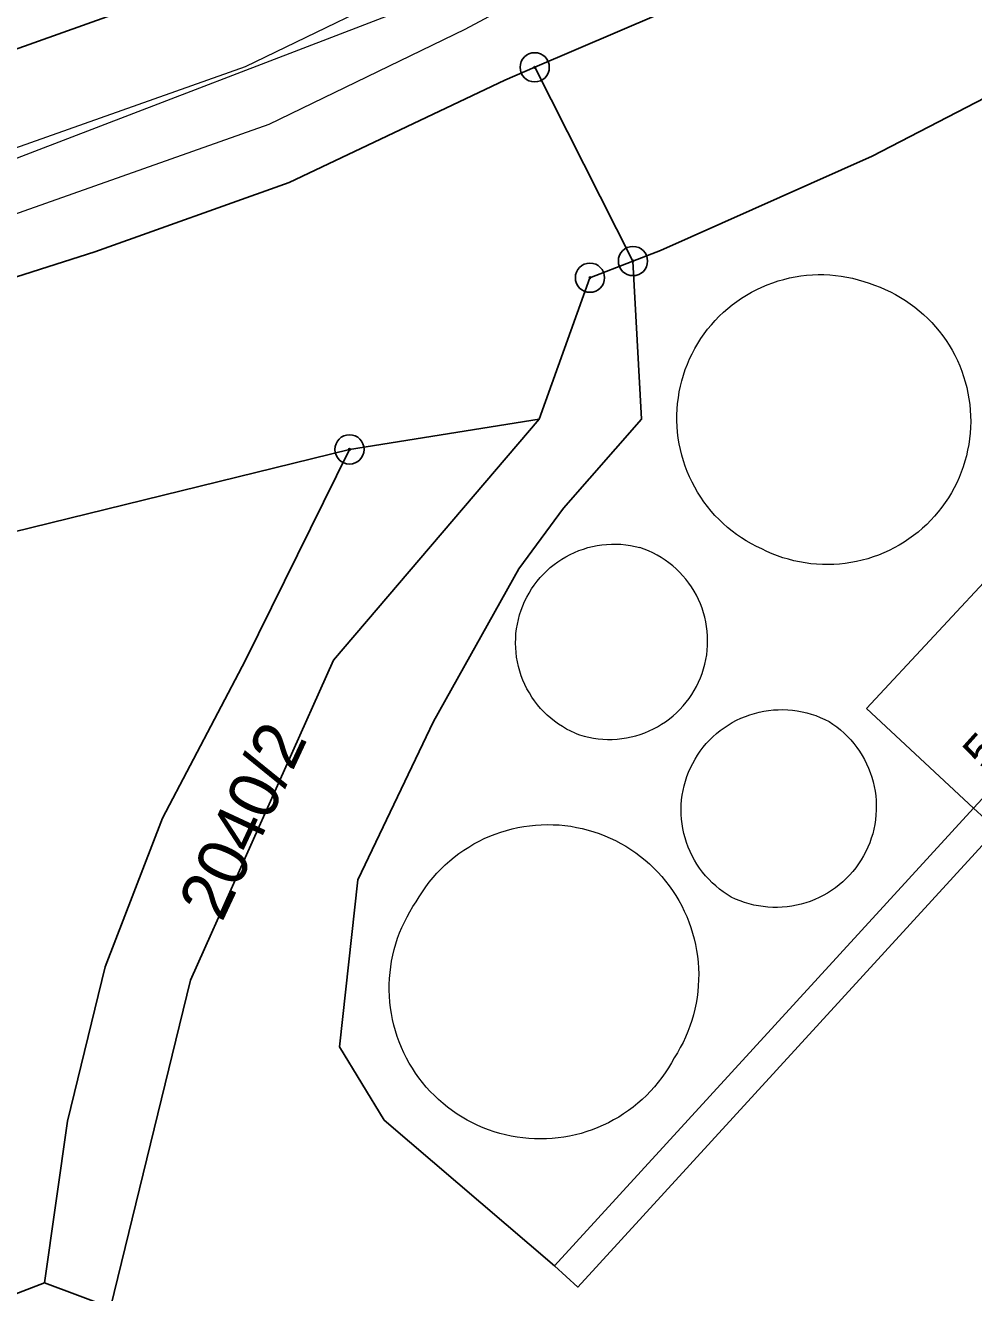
# Model space of a CAD drawing. Extents: x -679733 to -673243, y -1075091 to -1066557.
# Drawn here: x -677152.8 to -677120.39, y -1070771.65 to -1070728.33 of the extents above; entities that cross this region are included whole.
import ezdxf

# ---------------------------------------------------------------- set-up
doc = ezdxf.new("R2010")
doc.units = 0
doc.header["$LTSCALE"] = 0.68
for name, color, linetype, lineweight in [('1', 7, 'Continuous', 25), ('13', 7, 'Continuous', 13), ('4', 7, 'Continuous', 13), ('8', 7, 'Continuous', 25)]:
    doc.layers.add(name, color=color, linetype=linetype, lineweight=lineweight)
doc.layers.add('2', color=7, linetype='Continuous')

msp = doc.modelspace()

# ---------------------------------------------------------------- linework, layer by layer
at = {"layer": '1'}
for p, q in [((-677132.03, -1070736.39), (-677135.39, -1070729.77)), ((-677135.24, -1070741.8), (-677141.72, -1070742.83)), ((-677152.15, -1070771.31), (-677149.89, -1070772.16))]:
    msp.add_line(p, q, dxfattribs=at)
for points in [[(-677135.39, -1070729.77), (-677126.91, -1070726.13), (-677119.11, -1070722.08), (-677111.25, -1070717.42), (-677103.91, -1070713.3), (-677097.19, -1070709.11), (-677075.17, -1070692.52), (-677062.55, -1070683.44), (-677056.34, -1070679.02), (-677044.15, -1070670.16), (-677029.88, -1070660.86), (-677019.47, -1070653.76)], [(-677214.66, -1070738.21), (-677196.21, -1070738.39), (-677181.24, -1070737.55), (-677169.99, -1070735.15), (-677135.71, -1070722.94), (-677130.32, -1070719.97), (-677115.15, -1070707.42), (-677105.41, -1070699.25), (-677097.57, -1070693.96), (-677085.89, -1070686.8), (-677075.41, -1070680.75), (-677067.64, -1070676.6)], [(-677095.02, -1070716.41), (-677096.25, -1070717.18), (-677100.31, -1070719.71), (-677107.65, -1070723.83), (-677115.47, -1070728.47), (-677123.85, -1070732.81), (-677131.09, -1070736.03), (-677132.03, -1070736.39)], [(-677119.59, -1070755.82), (-677120.39, -1070755.09), (-677115.72, -1070750.07), (-677114.49, -1070748.74), (-677090.97, -1070723.48)], [(-677203.43, -1070747.44), (-677193.26, -1070745.7), (-677178.28, -1070743.44), (-677157.97, -1070738.48), (-677150.43, -1070736.08), (-677143.78, -1070733.71), (-677136.41, -1070730.21), (-677135.39, -1070729.77)], [(-677119.59, -1070755.82), (-677133.91, -1070771.46), (-677134.71, -1070770.73), (-677140.53, -1070765.75), (-677142.06, -1070763.25), (-677141.44, -1070757.54), (-677138.85, -1070752.13), (-677135.93, -1070746.91), (-677134.41, -1070744.84), (-677131.74, -1070741.79), (-677132.03, -1070736.39)], [(-677132.03, -1070736.39), (-677133.5, -1070736.96), (-677135.24, -1070741.8)], [(-677149.89, -1070772.16), (-677147.15, -1070760.97), (-677142.27, -1070750.03), (-677135.24, -1070741.8)], [(-677141.72, -1070742.83), (-677159.64, -1070747.23), (-677178.96, -1070751), (-677188.07, -1070752.41)], [(-677152.15, -1070771.31), (-677151.36, -1070765.79), (-677150.07, -1070760.51), (-677148.11, -1070755.43), (-677145.28, -1070750.03), (-677141.72, -1070742.83)], [(-677188.07, -1070752.41), (-677186.81, -1070758.82), (-677184.92, -1070761.3), (-677164.63, -1070773.94), (-677158.76, -1070773.85), (-677152.15, -1070771.31)]]:
    msp.add_lwpolyline(points, dxfattribs=at)
at = {"layer": '13'}
msp.add_lwpolyline([(-677138.73, -1070726.58), (-677145.29, -1070729.75), (-677154.47, -1070733), (-677160.21, -1070734.85), (-677177.32, -1070738.18), (-677194.19, -1070741.27), (-677196.39, -1070746.24), (-677193.81, -1070745.79), (-677192.69, -1070743.15), (-677176.92, -1070740.26), (-677159.67, -1070736.91), (-677153.79, -1070735), (-677144.47, -1070731.71), (-677137.77, -1070728.46), (-677128.17, -1070723.33)], dxfattribs=at)
at = {"layer": '4'}
for p, q in [((-677155.25, -1070733.7), (-677133.88, -1070725.49)), ((-677124.05, -1070751.68), (-677119.38, -1070746.66)), ((-677124.05, -1070751.68), (-677120.39, -1070755.09)), ((-677120.39, -1070755.09), (-677134.71, -1070770.73))]:
    msp.add_line(p, q, dxfattribs=at)
for points in [[(-677127.63, -1070746.23), (-677127.809, -1070746.146), (-677127.984, -1070746.054), (-677128.156, -1070745.955), (-677128.323, -1070745.85), (-677128.487, -1070745.738), (-677128.645, -1070745.619), (-677128.798, -1070745.494), (-677128.947, -1070745.363), (-677129.09, -1070745.226), (-677129.227, -1070745.083), (-677129.358, -1070744.935), (-677129.484, -1070744.782), (-677129.603, -1070744.624), (-677129.715, -1070744.461), (-677129.821, -1070744.294), (-677129.92, -1070744.123), (-677130.012, -1070743.947), (-677130.097, -1070743.769), (-677130.175, -1070743.586), (-677130.245, -1070743.401), (-677130.308, -1070743.214), (-677130.363, -1070743.023), (-677130.41, -1070742.831), (-677130.449, -1070742.637), (-677130.481, -1070742.442), (-677130.505, -1070742.245), (-677130.521, -1070742.048), (-677130.528, -1070741.85), (-677130.528, -1070741.652), (-677130.52, -1070741.455), (-677130.504, -1070741.257), (-677130.48, -1070741.061), (-677130.448, -1070740.866), (-677130.408, -1070740.672), (-677130.36, -1070740.48), (-677130.305, -1070740.29), (-677130.242, -1070740.102), (-677130.171, -1070739.917), (-677130.093, -1070739.735), (-677130.008, -1070739.557), (-677129.916, -1070739.381), (-677129.816, -1070739.21), (-677129.71, -1070739.043), (-677129.597, -1070738.881), (-677129.478, -1070738.723), (-677129.352, -1070738.57), (-677129.221, -1070738.422), (-677129.083, -1070738.28), (-677128.94, -1070738.143), (-677128.791, -1070738.012), (-677128.638, -1070737.888), (-677128.479, -1070737.769), (-677128.316, -1070737.657), (-677128.148, -1070737.552), (-677127.976, -1070737.454), (-677127.801, -1070737.362), (-677127.622, -1070737.278), (-677127.439, -1070737.201), (-677127.254, -1070737.132), (-677127.066, -1070737.07), (-677126.876, -1070737.016), (-677126.683, -1070736.969), (-677126.489, -1070736.931), (-677126.294, -1070736.9), (-677126.097, -1070736.877), (-677125.9, -1070736.862), (-677125.702, -1070736.855), (-677125.504, -1070736.856), (-677125.306, -1070736.865), (-677125.109, -1070736.882), (-677124.913, -1070736.907), (-677124.717, -1070736.94), (-677124.524, -1070736.98), (-677124.332, -1070737.029), (-677124.142, -1070737.085), (-677123.955, -1070737.149), (-677123.77, -1070737.22)], [(-677123.77, -1070737.22), (-677123.586, -1070737.289), (-677123.406, -1070737.365), (-677123.228, -1070737.448), (-677123.054, -1070737.538), (-677122.883, -1070737.635), (-677122.717, -1070737.739), (-677122.555, -1070737.85), (-677122.397, -1070737.966), (-677122.244, -1070738.089), (-677122.097, -1070738.218), (-677121.954, -1070738.353), (-677121.817, -1070738.493), (-677121.686, -1070738.639), (-677121.56, -1070738.79), (-677121.441, -1070738.946), (-677121.328, -1070739.106), (-677121.222, -1070739.271), (-677121.122, -1070739.44), (-677121.029, -1070739.612), (-677120.943, -1070739.789), (-677120.864, -1070739.968), (-677120.793, -1070740.151), (-677120.728, -1070740.336), (-677120.671, -1070740.524), (-677120.622, -1070740.714), (-677120.58, -1070740.905), (-677120.546, -1070741.099), (-677120.52, -1070741.293), (-677120.502, -1070741.488), (-677120.491, -1070741.684), (-677120.488, -1070741.88), (-677120.493, -1070742.076), (-677120.506, -1070742.272), (-677120.526, -1070742.467), (-677120.555, -1070742.661), (-677120.591, -1070742.854), (-677120.635, -1070743.045), (-677120.686, -1070743.234), (-677120.745, -1070743.421), (-677120.811, -1070743.606), (-677120.885, -1070743.788), (-677120.966, -1070743.967), (-677121.054, -1070744.142), (-677121.148, -1070744.314), (-677121.25, -1070744.481), (-677121.358, -1070744.645), (-677121.473, -1070744.804), (-677121.594, -1070744.959), (-677121.721, -1070745.108), (-677121.854, -1070745.252), (-677121.992, -1070745.391), (-677122.136, -1070745.524), (-677122.285, -1070745.652), (-677122.439, -1070745.773), (-677122.598, -1070745.888), (-677122.762, -1070745.997), (-677122.929, -1070746.099), (-677123.101, -1070746.194), (-677123.276, -1070746.282), (-677123.454, -1070746.364), (-677123.636, -1070746.438), (-677123.82, -1070746.505), (-677124.007, -1070746.564), (-677124.196, -1070746.616), (-677124.387, -1070746.66), (-677124.58, -1070746.697), (-677124.774, -1070746.725), (-677124.969, -1070746.747), (-677125.165, -1070746.76), (-677125.361, -1070746.765), (-677125.557, -1070746.763), (-677125.753, -1070746.753), (-677125.948, -1070746.735), (-677126.143, -1070746.709), (-677126.336, -1070746.675), (-677126.528, -1070746.634), (-677126.718, -1070746.585), (-677126.905, -1070746.529), (-677127.091, -1070746.465), (-677127.274, -1070746.394), (-677127.453, -1070746.316), (-677127.63, -1070746.23)], [(-677134.01, -1070752.53), (-677134.158, -1070752.462), (-677134.302, -1070752.387), (-677134.443, -1070752.304), (-677134.579, -1070752.216), (-677134.711, -1070752.12), (-677134.839, -1070752.019), (-677134.961, -1070751.911), (-677135.078, -1070751.798), (-677135.189, -1070751.679), (-677135.294, -1070751.555), (-677135.394, -1070751.425), (-677135.487, -1070751.292), (-677135.573, -1070751.154), (-677135.653, -1070751.012), (-677135.725, -1070750.866), (-677135.791, -1070750.717), (-677135.849, -1070750.565), (-677135.9, -1070750.41), (-677135.943, -1070750.253), (-677135.979, -1070750.094), (-677136.007, -1070749.934), (-677136.027, -1070749.772), (-677136.039, -1070749.61), (-677136.043, -1070749.447), (-677136.04, -1070749.284), (-677136.029, -1070749.122), (-677136.01, -1070748.96), (-677135.983, -1070748.799), (-677135.948, -1070748.64), (-677135.906, -1070748.483), (-677135.856, -1070748.328), (-677135.799, -1070748.175), (-677135.734, -1070748.026), (-677135.663, -1070747.88), (-677135.584, -1070747.737), (-677135.499, -1070747.598), (-677135.407, -1070747.464), (-677135.308, -1070747.334), (-677135.204, -1070747.21), (-677135.093, -1070747.09), (-677134.977, -1070746.976), (-677134.856, -1070746.867), (-677134.729, -1070746.765), (-677134.598, -1070746.669), (-677134.462, -1070746.579), (-677134.322, -1070746.496), (-677134.178, -1070746.42), (-677134.03, -1070746.351), (-677133.88, -1070746.289), (-677133.726, -1070746.234), (-677133.57, -1070746.187), (-677133.412, -1070746.147), (-677133.253, -1070746.115), (-677133.092, -1070746.091), (-677132.93, -1070746.075), (-677132.767, -1070746.066), (-677132.604, -1070746.066), (-677132.442, -1070746.073), (-677132.279, -1070746.088), (-677132.118, -1070746.111), (-677131.958, -1070746.142), (-677131.8, -1070746.18)], [(-677134.01, -1070752.53), (-677133.857, -1070752.583), (-677133.701, -1070752.628), (-677133.543, -1070752.666), (-677133.384, -1070752.696), (-677133.223, -1070752.718), (-677133.062, -1070752.733), (-677132.9, -1070752.74), (-677132.738, -1070752.739), (-677132.576, -1070752.73), (-677132.415, -1070752.713), (-677132.254, -1070752.689), (-677132.096, -1070752.657), (-677131.938, -1070752.617), (-677131.783, -1070752.57), (-677131.631, -1070752.515), (-677131.481, -1070752.453), (-677131.334, -1070752.384), (-677131.191, -1070752.308), (-677131.052, -1070752.225), (-677130.917, -1070752.136), (-677130.786, -1070752.04), (-677130.66, -1070751.938), (-677130.539, -1070751.829), (-677130.424, -1070751.716), (-677130.314, -1070751.596), (-677130.21, -1070751.472), (-677130.112, -1070751.343), (-677130.02, -1070751.209), (-677129.935, -1070751.071), (-677129.857, -1070750.929), (-677129.786, -1070750.783), (-677129.721, -1070750.635), (-677129.664, -1070750.483), (-677129.615, -1070750.328), (-677129.573, -1070750.172), (-677129.538, -1070750.013), (-677129.511, -1070749.854), (-677129.492, -1070749.693), (-677129.481, -1070749.531), (-677129.478, -1070749.369), (-677129.482, -1070749.207), (-677129.494, -1070749.045), (-677129.514, -1070748.884), (-677129.542, -1070748.724), (-677129.577, -1070748.566), (-677129.62, -1070748.41), (-677129.67, -1070748.256), (-677129.728, -1070748.104), (-677129.793, -1070747.956), (-677129.865, -1070747.811), (-677129.944, -1070747.669), (-677130.03, -1070747.531), (-677130.122, -1070747.398), (-677130.221, -1070747.269), (-677130.325, -1070747.146), (-677130.436, -1070747.027), (-677130.552, -1070746.914), (-677130.673, -1070746.806), (-677130.8, -1070746.705), (-677130.931, -1070746.61), (-677131.067, -1070746.521), (-677131.206, -1070746.439), (-677131.35, -1070746.363), (-677131.497, -1070746.295), (-677131.647, -1070746.234), (-677131.8, -1070746.18)], [(-677128.67, -1070758.13), (-677128.81, -1070758.044), (-677128.946, -1070757.952), (-677129.077, -1070757.854), (-677129.204, -1070757.749), (-677129.325, -1070757.638), (-677129.441, -1070757.522), (-677129.551, -1070757.4), (-677129.655, -1070757.273), (-677129.753, -1070757.141), (-677129.845, -1070757.005), (-677129.93, -1070756.865), (-677130.008, -1070756.72), (-677130.079, -1070756.572), (-677130.143, -1070756.421), (-677130.2, -1070756.267), (-677130.249, -1070756.11), (-677130.291, -1070755.952), (-677130.325, -1070755.791), (-677130.352, -1070755.629), (-677130.37, -1070755.466), (-677130.381, -1070755.302), (-677130.384, -1070755.138), (-677130.379, -1070754.974), (-677130.367, -1070754.81), (-677130.346, -1070754.647), (-677130.318, -1070754.485), (-677130.282, -1070754.325), (-677130.238, -1070754.167), (-677130.187, -1070754.011), (-677130.129, -1070753.857), (-677130.063, -1070753.707), (-677129.99, -1070753.56), (-677129.91, -1070753.416), (-677129.823, -1070753.277), (-677129.73, -1070753.141), (-677129.631, -1070753.011), (-677129.525, -1070752.885), (-677129.413, -1070752.765), (-677129.296, -1070752.65), (-677129.174, -1070752.54), (-677129.046, -1070752.437), (-677128.913, -1070752.34), (-677128.776, -1070752.25), (-677128.635, -1070752.166), (-677128.49, -1070752.088), (-677128.342, -1070752.018), (-677128.19, -1070751.955), (-677128.036, -1070751.9), (-677127.879, -1070751.852), (-677127.72, -1070751.811), (-677127.559, -1070751.778), (-677127.397, -1070751.753), (-677127.233, -1070751.735), (-677127.069, -1070751.726), (-677126.905, -1070751.724), (-677126.741, -1070751.73), (-677126.577, -1070751.744), (-677126.415, -1070751.766), (-677126.253, -1070751.795), (-677126.093, -1070751.832), (-677125.935, -1070751.877), (-677125.78, -1070751.929), (-677125.627, -1070751.989), (-677125.477, -1070752.056), (-677125.33, -1070752.13)], [(-677125.33, -1070752.13), (-677125.194, -1070752.22), (-677125.061, -1070752.316), (-677124.934, -1070752.418), (-677124.812, -1070752.526), (-677124.695, -1070752.64), (-677124.583, -1070752.76), (-677124.477, -1070752.884), (-677124.378, -1070753.014), (-677124.284, -1070753.148), (-677124.197, -1070753.286), (-677124.117, -1070753.428), (-677124.044, -1070753.574), (-677123.977, -1070753.723), (-677123.918, -1070753.876), (-677123.866, -1070754.031), (-677123.821, -1070754.188), (-677123.784, -1070754.347), (-677123.755, -1070754.508), (-677123.733, -1070754.669), (-677123.719, -1070754.832), (-677123.713, -1070754.995), (-677123.714, -1070755.159), (-677123.724, -1070755.322), (-677123.74, -1070755.484), (-677123.765, -1070755.646), (-677123.797, -1070755.806), (-677123.837, -1070755.964), (-677123.885, -1070756.121), (-677123.939, -1070756.275), (-677124.001, -1070756.426), (-677124.07, -1070756.574), (-677124.146, -1070756.718), (-677124.229, -1070756.859), (-677124.319, -1070756.996), (-677124.415, -1070757.128), (-677124.517, -1070757.256), (-677124.624, -1070757.379), (-677124.738, -1070757.496), (-677124.857, -1070757.608), (-677124.981, -1070757.714), (-677125.111, -1070757.814), (-677125.244, -1070757.908), (-677125.382, -1070757.995), (-677125.525, -1070758.075), (-677125.67, -1070758.149), (-677125.819, -1070758.216), (-677125.971, -1070758.276), (-677126.126, -1070758.328), (-677126.283, -1070758.373), (-677126.442, -1070758.41), (-677126.603, -1070758.44), (-677126.765, -1070758.462), (-677126.927, -1070758.477), (-677127.091, -1070758.484), (-677127.254, -1070758.483), (-677127.417, -1070758.474), (-677127.58, -1070758.457), (-677127.741, -1070758.433), (-677127.901, -1070758.401), (-677128.06, -1070758.362), (-677128.216, -1070758.315), (-677128.37, -1070758.26), (-677128.522, -1070758.199), (-677128.67, -1070758.13)], [(-677139.44, -1070758.29), (-677139.338, -1070758.116), (-677139.229, -1070757.946), (-677139.114, -1070757.78), (-677138.993, -1070757.619), (-677138.865, -1070757.463), (-677138.731, -1070757.312), (-677138.591, -1070757.167), (-677138.446, -1070757.027), (-677138.296, -1070756.893), (-677138.14, -1070756.764), (-677137.979, -1070756.642), (-677137.814, -1070756.527), (-677137.644, -1070756.418), (-677137.471, -1070756.315), (-677137.293, -1070756.22), (-677137.112, -1070756.131), (-677136.927, -1070756.05), (-677136.739, -1070755.976), (-677136.549, -1070755.909), (-677136.356, -1070755.85), (-677136.161, -1070755.798), (-677135.964, -1070755.754), (-677135.766, -1070755.718), (-677135.566, -1070755.69), (-677135.365, -1070755.669), (-677135.164, -1070755.657), (-677134.963, -1070755.652), (-677134.761, -1070755.655), (-677134.559, -1070755.666), (-677134.359, -1070755.685), (-677134.159, -1070755.711), (-677133.96, -1070755.746), (-677133.763, -1070755.788), (-677133.567, -1070755.838), (-677133.374, -1070755.896), (-677133.183, -1070755.961), (-677132.995, -1070756.033), (-677132.809, -1070756.113), (-677132.627, -1070756.2), (-677132.449, -1070756.294), (-677132.274, -1070756.395), (-677132.104, -1070756.503), (-677131.937, -1070756.617), (-677131.776, -1070756.738), (-677131.619, -1070756.864), (-677131.467, -1070756.997), (-677131.321, -1070757.136), (-677131.18, -1070757.281), (-677131.045, -1070757.43), (-677130.916, -1070757.585), (-677130.793, -1070757.745), (-677130.676, -1070757.91), (-677130.566, -1070758.079), (-677130.463, -1070758.252), (-677130.366, -1070758.429), (-677130.277, -1070758.61), (-677130.194, -1070758.794), (-677130.119, -1070758.981), (-677130.052, -1070759.171), (-677129.991, -1070759.364), (-677129.939, -1070759.559), (-677129.894, -1070759.755), (-677129.856, -1070759.953), (-677129.827, -1070760.153), (-677129.805, -1070760.354), (-677129.791, -1070760.555), (-677129.785, -1070760.756), (-677129.787, -1070760.958), (-677129.797, -1070761.16), (-677129.815, -1070761.361), (-677129.841, -1070761.561), (-677129.874, -1070761.76), (-677129.915, -1070761.957), (-677129.964, -1070762.153), (-677130.02, -1070762.346), (-677130.084, -1070762.538), (-677130.156, -1070762.726), (-677130.234, -1070762.912), (-677130.32, -1070763.095), (-677130.413, -1070763.274), (-677130.513, -1070763.449), (-677130.62, -1070763.62)], [(-677130.62, -1070763.62), (-677130.716, -1070763.796), (-677130.819, -1070763.969), (-677130.929, -1070764.137), (-677131.045, -1070764.301), (-677131.168, -1070764.46), (-677131.296, -1070764.614), (-677131.43, -1070764.764), (-677131.571, -1070764.908), (-677131.716, -1070765.046), (-677131.867, -1070765.178), (-677132.023, -1070765.305), (-677132.184, -1070765.425), (-677132.349, -1070765.54), (-677132.519, -1070765.647), (-677132.692, -1070765.748), (-677132.87, -1070765.842), (-677133.051, -1070765.929), (-677133.235, -1070766.009), (-677133.422, -1070766.082), (-677133.612, -1070766.147), (-677133.805, -1070766.205), (-677133.999, -1070766.256), (-677134.195, -1070766.299), (-677134.393, -1070766.334), (-677134.592, -1070766.361), (-677134.792, -1070766.381), (-677134.992, -1070766.393), (-677135.193, -1070766.397), (-677135.394, -1070766.393), (-677135.594, -1070766.382), (-677135.794, -1070766.363), (-677135.993, -1070766.336), (-677136.191, -1070766.301), (-677136.388, -1070766.258), (-677136.582, -1070766.208), (-677136.774, -1070766.151), (-677136.965, -1070766.086), (-677137.152, -1070766.013), (-677137.336, -1070765.934), (-677137.517, -1070765.847), (-677137.695, -1070765.753), (-677137.869, -1070765.653), (-677138.039, -1070765.546), (-677138.204, -1070765.432), (-677138.365, -1070765.312), (-677138.522, -1070765.186), (-677138.673, -1070765.053), (-677138.819, -1070764.915), (-677138.959, -1070764.772), (-677139.094, -1070764.623), (-677139.223, -1070764.469), (-677139.346, -1070764.31), (-677139.462, -1070764.146), (-677139.572, -1070763.978), (-677139.676, -1070763.806), (-677139.772, -1070763.63), (-677139.862, -1070763.45), (-677139.945, -1070763.267), (-677140.02, -1070763.081), (-677140.088, -1070762.892), (-677140.149, -1070762.701), (-677140.202, -1070762.507), (-677140.248, -1070762.311), (-677140.286, -1070762.114), (-677140.317, -1070761.916), (-677140.339, -1070761.716), (-677140.354, -1070761.516), (-677140.361, -1070761.315), (-677140.36, -1070761.114), (-677140.352, -1070760.914), (-677140.335, -1070760.713), (-677140.311, -1070760.514), (-677140.279, -1070760.316), (-677140.24, -1070760.119), (-677140.193, -1070759.924), (-677140.138, -1070759.73), (-677140.076, -1070759.539), (-677140.006, -1070759.351), (-677139.929, -1070759.165), (-677139.845, -1070758.983), (-677139.754, -1070758.804), (-677139.656, -1070758.629), (-677139.551, -1070758.457), (-677139.44, -1070758.29)]]:
    msp.add_lwpolyline(points, dxfattribs=at)
at = {"layer": '8'}
for centre, radius in [((-677135.39, -1070729.7699), 0.5), ((-677135.39, -1070729.7699), 0.0303), ((-677132.03, -1070736.3899), 0.5), ((-677132.03, -1070736.3899), 0.0303), ((-677133.5, -1070736.9599), 0.5), ((-677133.5, -1070736.9599), 0.0303), ((-677141.72, -1070742.8299), 0.5), ((-677141.72, -1070742.8299), 0.0303)]:
    msp.add_circle(centre, radius, dxfattribs=at)

# ---------------------------------------------------------------- texts
at = {"layer": '2', "width": 1.1}
msp.add_text('506/19', height=1.14, rotation=48, dxfattribs=at).set_placement((-677120.016, -1070753.851))
at = {"layer": '2'}
msp.add_text('2040/2', height=1.7, rotation=65, dxfattribs=at).set_placement((-677146.079, -1070759.019))

doc.saveas('drawing.dxf')
